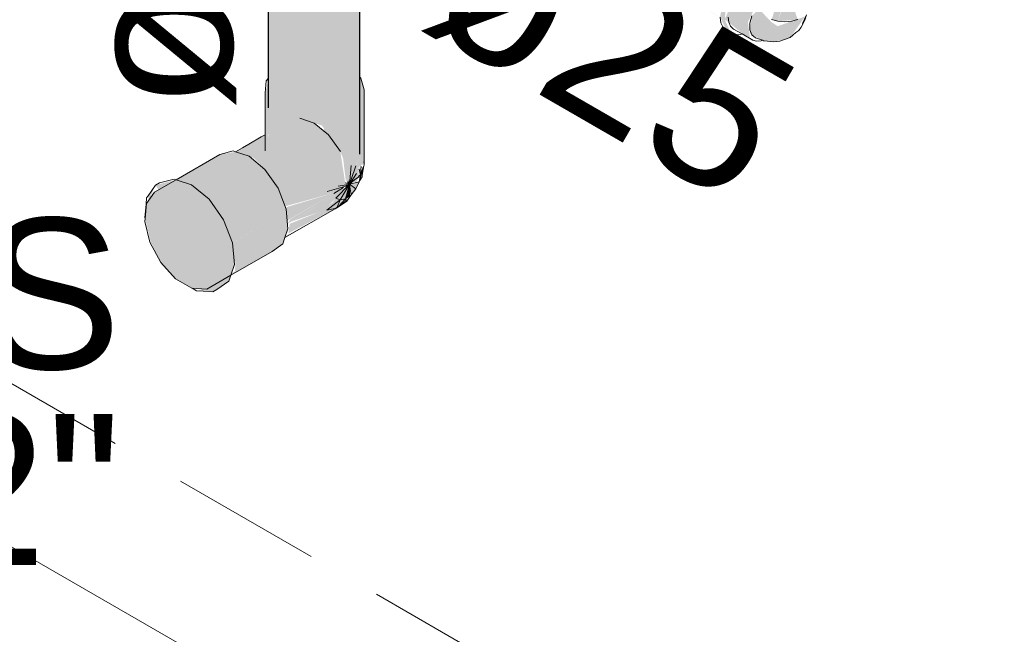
# Model space of a CAD drawing. Header units: millimetres. Extents: x 567 to 934, y -1 to 364.
# Tile 399 of 656: x 758.885 to 760.191, y 9.65 to 10.466. Entities that reach past the tile are written whole.
import ezdxf

# ---------------------------------------------------------------- set-up
doc = ezdxf.new("R2010")
doc.units = ezdxf.units.MM
doc.header["$MEASUREMENT"] = 0
doc.linetypes.add('JIS_02_2.0', pattern=[0.3, 0.2, -0.1])
doc.linetypes.add('NULL', pattern=[0])
for name, color, linetype, lineweight in [('AF-Condutos', 140, 'Continuous', 25), ('AF-Conexões', 152, 'Continuous', 18), ('AF-Peça de utilização', 152, 'Continuous', 18), ('AF-Textos conduto', 7, 'Continuous', 9), ('DI-Área do detalhe', 10, 'JIS_02_2.0', 0), ('Textos', 7, 'Continuous', 9)]:
    doc.layers.add(name, color=color, linetype=linetype, lineweight=lineweight)
doc.layers.add('ARQ FINA', color=8, linetype='Continuous')
doc.styles.add('Arial', font='arial.ttf')

msp = doc.modelspace()

# ---------------------------------------------------------------- hatches: boundary and pattern name
at = {"layer": 'AF-Condutos', "linetype": 'Continuous'}
for points in [[(759.3355, 10.2838), (759.3367, 10.2871), (759.3367, 10.7485), (759.3365, 11.219), (759.3363, 11.2189), (759.336, 10.9041), (759.3354, 11.632), (759.3354, 11.2184), (759.3348, 10.9047), (759.3348, 11.2181), (759.3315, 11.2161), (759.329, 10.9075), (759.3258, 11.3875), (759.3239, 11.603), (759.3238, 11.6911), (759.3228, 11.2111), (759.3172, 11.2079), (759.3131, 10.9054), (759.3093, 11.2033), (759.2707, 11.1811), (759.2674, 10.9895), (759.2548, 11.608), (759.2597, 10.9048), (759.2545, 11.6081), (759.2564, 10.9048), (759.2544, 11.6081), (759.2553, 10.9048), (759.2543, 11.6081), (759.2542, 11.1715), (759.2339, 11.1598), (759.2325, 11.3275), (759.2332, 11.3279), (759.2329, 11.6142), (759.2192, 11.6217), (759.2197, 11.3201), (759.2194, 11.32), (759.2195, 10.9048), (759.2191, 11.1512), (759.2189, 11.6219), (759.2172, 10.9048), (759.2175, 11.1503), (759.2188, 11.6219), (759.2151, 11.6247), (759.2152, 11.3175), (759.2158, 11.3179), (759.2163, 11.1496), (759.2152, 11.3175), (759.2152, 11.149), (759.2151, 10.4144), (759.2153, 10.3487), (759.2517, 10.3366), (759.256, 10.3451), (759.2794, 10.3258), (759.2762, 10.3398), (759.2952, 10.3128), (759.2928, 10.3374), (759.3032, 10.3105), (759.3051, 10.3186), (759.3174, 10.2949), (759.3175, 10.3127), (759.3238, 10.2579), (759.3354, 10.2833), (759.3354, 10.7502), (759.3357, 10.7774)], [(759.3357, 10.6762), (759.3355, 10.7502), (759.3355, 10.3904)], [(759.5644, 10.6163), (759.3928, 10.7124), (759.8262, 10.462)]]:
    msp.add_hatch(color=151, dxfattribs=at).paths.add_polyline_path(points)
at = {"layer": 'AF-Conexões', "linetype": 'Continuous'}
for points in [[(759.8229, 10.4508), (759.8288, 10.4474), (759.8208, 10.4652), (759.8212, 10.4758), (759.842, 10.5119), (759.8518, 10.5175), (759.8514, 10.5241), (759.829, 10.5078), (759.8183, 10.4891), (759.8143, 10.4698)], [(759.8441, 10.4471), (759.8538, 10.4422), (759.8513, 10.4624), (759.8628, 10.4862), (759.8373, 10.5009), (759.8202, 10.4664)], [(759.8899, 10.4892), (759.8827, 10.4657), (759.891, 10.4637), (759.8988, 10.4886)], [(759.9091, 10.4892), (759.9, 10.4885), (759.891, 10.4637), (759.9174, 10.4657)], [(759.8704, 10.4383), (759.8857, 10.4361), (759.9072, 10.4419), (759.9271, 10.47), (759.8907, 10.457), (759.8823, 10.4625), (759.866, 10.4798), (759.8564, 10.4708), (759.8537, 10.4477)]]:
    msp.add_hatch(color=161, dxfattribs=at).paths.add_polyline_path(points)
at = {"layer": 'AF-Peça de utilização', "linetype": 'Continuous'}
for points in [[(759.3423, 10.2749), (759.3423, 10.3725), (759.338, 10.3882), (759.2762, 10.3745), (759.2151, 10.3839), (759.2109, 10.3685), (759.2109, 10.3227), (759.2128, 10.2847), (759.2151, 10.3154), (759.2151, 10.2774), (759.2203, 10.2607), (759.24, 10.2468), (759.2658, 10.2404), (759.2794, 10.2392), (759.2882, 10.3186), (759.2762, 10.3285), (759.2896, 10.324), (759.2794, 10.2392), (759.2931, 10.2413), (759.2975, 10.2557), (759.3178, 10.2448), (759.3107, 10.2909), (759.3143, 10.2821), (759.3178, 10.2536), (759.3211, 10.2472), (759.3351, 10.2826), (759.3351, 10.2704)], [(759.2109, 10.313), (759.1717, 10.2904), (759.1961, 10.2822), (759.2104, 10.2674), (759.2376, 10.2181), (759.3041, 10.2364), (759.3206, 10.2468), (759.2946, 10.2811), (759.311, 10.2906), (759.2952, 10.3128), (759.2762, 10.3285), (759.2572, 10.3348), (759.2151, 10.3105)], [(759.0593, 10.1706), (759.0725, 10.1436), (759.0922, 10.122), (759.1138, 10.1096), (759.1336, 10.1083), (759.2202, 10.1583), (759.2346, 10.1685), (759.1663, 10.1291), (759.17, 10.1441), (759.2346, 10.1685), (759.2413, 10.1884), (759.239, 10.2145), (759.1678, 10.1686), (759.1665, 10.1726), (759.239, 10.2145), (759.2282, 10.2423), (759.2108, 10.2671), (759.1896, 10.2845), (759.1717, 10.2904), (759.151, 10.2869), (759.0644, 10.2369), (759.0536, 10.2216), (759.0517, 10.202)], [(759.3351, 10.2575), (759.3351, 10.2826), (759.3237, 10.2522)], [(759.3375, 10.2622), (759.3395, 10.2884), (759.3358, 10.2674)], [(759.3351, 10.2572), (759.3314, 10.2718), (759.325, 10.2724), (759.3237, 10.2522), (759.3316, 10.2496)], [(759.1703, 10.1408), (759.1678, 10.1695), (759.1559, 10.2001), (759.1367, 10.2274), (759.1134, 10.2465), (759.0928, 10.2533), (759.0657, 10.2462), (759.1082, 10.1775), (759.1418, 10.1047), (759.1629, 10.1189), (759.1703, 10.1408), (759.1651, 10.1378)], [(759.3358, 10.2506), (759.323, 10.2475), (759.325, 10.2331)], [(759.0569, 10.2263), (759.0657, 10.2462), (759.0557, 10.2319)], [(759.2443, 10.201), (759.2407, 10.1948), (759.3155, 10.2398), (759.3041, 10.2364)], [(759.3037, 10.2149), (759.3167, 10.2241), (759.3133, 10.2331), (759.2948, 10.2187), (759.3155, 10.2398), (759.2456, 10.1976), (759.2837, 10.211), (759.2418, 10.1822)], [(759.3195, 10.225), (759.3224, 10.2455), (759.3019, 10.2351), (759.3049, 10.229), (759.2928, 10.2128), (759.3064, 10.2168)], [(759.3236, 10.2321), (759.3234, 10.2441), (759.3181, 10.2283)], [(759.3041, 10.2364), (759.2388, 10.2169), (759.2404, 10.1991)], [(759.168, 10.1688), (759.239, 10.2145), (759.1674, 10.1732)], [(759.3037, 10.2149), (759.238, 10.1785), (759.2373, 10.1766)], [(759.2418, 10.1822), (759.2837, 10.211), (759.2435, 10.1949)], [(759.171, 10.1318), (759.2346, 10.1685), (759.1716, 10.1447)], [(759.1201, 10.1061), (759.1418, 10.1047), (759.1388, 10.1113)]]:
    msp.add_hatch(color=161, dxfattribs=at).paths.add_polyline_path(points)

# ---------------------------------------------------------------- linework, layer by layer
at = {"layer": 'AF-Condutos'}
for p, q in [((759.2151, 10.84), (759.2151, 10.4144)), ((759.3367, 10.3928), (759.3367, 10.7485)), ((759.2151, 10.4144), (759.2151, 10.3875)), ((759.2151, 10.3875), (759.2151, 10.3788)), ((759.3367, 10.3893), (759.3367, 10.3928)), ((759.3367, 10.2871), (759.3367, 10.3893)), ((759.2151, 10.3788), (759.2151, 10.3488))]:
    msp.add_line(p, q, dxfattribs=at)
at = {"layer": 'AF-Conexões'}
for p, q in [((759.9287, 10.472), (759.9237, 10.4604)), ((759.9268, 10.4652), (759.9289, 10.4721)), ((759.8144, 10.4688), (759.8153, 10.4616)), ((759.8153, 10.4616), (759.8183, 10.4551)), ((759.8251, 10.4692), (759.8259, 10.4624)), ((759.8259, 10.4624), (759.826, 10.4622)), ((759.826, 10.4622), (759.8283, 10.4569)), ((759.8564, 10.4708), (759.8538, 10.4611)), ((759.8538, 10.4611), (759.8538, 10.4524)), ((759.8827, 10.4657), (759.891, 10.4637)), ((759.891, 10.4637), (759.9, 10.463)), ((759.9, 10.463), (759.9091, 10.4637)), ((759.9091, 10.4637), (759.9174, 10.4657)), ((759.9217, 10.4559), (759.9268, 10.4652)), ((759.9237, 10.4604), (759.927, 10.4682)), ((759.8183, 10.4551), (759.8229, 10.4508)), ((759.8229, 10.4508), (759.8288, 10.4474)), ((759.8283, 10.4569), (759.8323, 10.4533)), ((759.8288, 10.4474), (759.8349, 10.4455)), ((759.8323, 10.4533), (759.8435, 10.4468)), ((759.8349, 10.4455), (759.842, 10.4462)), ((759.842, 10.4462), (759.8435, 10.4468)), ((759.8435, 10.4468), (759.8577, 10.4386)), ((759.8538, 10.4524), (759.8563, 10.4456)), ((759.9109, 10.4453), (759.9146, 10.4486)), ((759.9146, 10.4486), (759.9186, 10.4514)), ((759.9186, 10.4514), (759.9217, 10.4559)), ((759.8563, 10.4456), (759.8611, 10.4417)), ((759.8577, 10.4386), (759.8628, 10.437)), ((759.8611, 10.4417), (759.8704, 10.4383)), ((759.8628, 10.437), (759.8687, 10.4376)), ((759.8687, 10.4376), (759.8704, 10.4383)), ((759.8704, 10.4383), (759.8717, 10.4378)), ((759.8717, 10.4378), (759.8726, 10.4375)), ((759.8726, 10.4375), (759.8857, 10.4361)), ((759.8857, 10.4361), (759.8936, 10.4371)), ((759.8936, 10.4371), (759.9072, 10.4419)), ((759.9072, 10.4419), (759.9109, 10.4453))]:
    msp.add_line(p, q, dxfattribs=at)
at = {"layer": 'AF-Peça de utilização'}
for p, q in [((759.2123, 10.3844), (759.2109, 10.3685)), ((759.2151, 10.3875), (759.2123, 10.3844)), ((759.338, 10.3882), (759.3367, 10.3893)), ((759.3423, 10.3725), (759.338, 10.3882)), ((759.2109, 10.3685), (759.2109, 10.3502)), ((759.3423, 10.3412), (759.3423, 10.3725)), ((759.2109, 10.3502), (759.2109, 10.3227)), ((759.2762, 10.3285), (759.2572, 10.3348)), ((759.2952, 10.3128), (759.2762, 10.3285)), ((759.3423, 10.3246), (759.3423, 10.3412)), ((759.2109, 10.3227), (759.2109, 10.313)), ((759.3423, 10.2897), (759.3423, 10.3246)), ((759.2058, 10.3101), (759.1895, 10.3007)), ((759.2109, 10.313), (759.2058, 10.3101)), ((759.2109, 10.313), (759.2109, 10.2915)), ((759.311, 10.2906), (759.2952, 10.3128)), ((759.1685, 10.2915), (759.151, 10.2869)), ((759.1717, 10.2904), (759.1685, 10.2915)), ((759.1809, 10.2957), (759.1717, 10.2904)), ((759.1896, 10.2845), (759.1717, 10.2904)), ((759.1895, 10.3007), (759.1809, 10.2957)), ((759.3423, 10.2775), (759.3423, 10.2897)), ((759.151, 10.2869), (759.0928, 10.2533)), ((759.2108, 10.2671), (759.1896, 10.2845)), ((759.3423, 10.2749), (759.3419, 10.2769)), ((759.3423, 10.2749), (759.3423, 10.2775)), ((759.2282, 10.2423), (759.2108, 10.2671)), ((759.325, 10.2724), (759.3233, 10.252)), ((759.3314, 10.2718), (759.3252, 10.2538)), ((759.3358, 10.2674), (759.337, 10.2612)), ((759.3411, 10.2701), (759.3369, 10.2548)), ((759.3373, 10.2599), (759.3399, 10.2675)), ((759.3382, 10.2711), (759.3375, 10.2622)), ((759.3378, 10.2629), (759.3399, 10.2675)), ((759.3398, 10.2594), (759.3419, 10.2717)), ((759.3399, 10.2675), (759.3411, 10.2701)), ((759.3411, 10.2701), (759.3419, 10.2717)), ((759.3419, 10.2717), (759.3423, 10.2725)), ((759.3423, 10.2742), (759.3423, 10.2749)), ((759.3424, 10.2745), (759.3423, 10.2749)), ((759.3423, 10.2742), (759.3424, 10.2745)), ((759.3424, 10.2745), (759.3423, 10.2742)), ((759.3423, 10.2739), (759.3424, 10.2745)), ((759.3423, 10.2742), (759.3423, 10.2742)), ((759.3423, 10.2739), (759.3423, 10.2742)), ((759.3423, 10.2725), (759.3423, 10.2739)), ((759.0928, 10.2533), (759.0644, 10.2369)), ((759.0902, 10.2542), (759.0709, 10.2492)), ((759.0928, 10.2533), (759.0902, 10.2542)), ((759.1134, 10.2465), (759.0928, 10.2533)), ((759.3203, 10.2506), (759.3222, 10.2484)), ((759.3219, 10.2519), (759.322, 10.2514)), ((759.322, 10.2514), (759.3222, 10.2505)), ((759.3222, 10.2505), (759.3228, 10.2483)), ((759.323, 10.2475), (759.3296, 10.2532)), ((759.3358, 10.2506), (759.323, 10.2475)), ((759.3233, 10.2517), (759.3231, 10.2485)), ((759.3233, 10.252), (759.3233, 10.2517)), ((759.3252, 10.2538), (759.3234, 10.2488)), ((759.332, 10.2615), (759.3242, 10.2493)), ((759.3242, 10.2493), (759.3296, 10.2532)), ((759.3296, 10.2532), (759.3351, 10.2572)), ((759.3314, 10.2411), (759.3358, 10.2506)), ((759.3347, 10.2576), (759.3358, 10.2586)), ((759.3351, 10.2572), (759.3358, 10.2586)), ((759.3373, 10.2599), (759.3358, 10.2506)), ((759.3358, 10.2586), (759.3367, 10.2593)), ((759.3369, 10.2548), (759.3358, 10.2506)), ((759.3358, 10.2506), (759.3367, 10.2523)), ((759.3367, 10.2593), (759.3373, 10.2599)), ((759.3367, 10.2523), (759.3395, 10.2573)), ((759.337, 10.2612), (759.3373, 10.2599)), ((759.3375, 10.2622), (759.3373, 10.2599)), ((759.3395, 10.2573), (759.3398, 10.2594)), ((759.0644, 10.2369), (759.0536, 10.2216)), ((759.0657, 10.2462), (759.0557, 10.2319)), ((759.0709, 10.2492), (759.0657, 10.2462)), ((759.1367, 10.2274), (759.1134, 10.2465)), ((759.239, 10.2145), (759.2282, 10.2423)), ((759.2933, 10.2376), (759.3178, 10.2448)), ((759.3019, 10.2351), (759.3151, 10.2429)), ((759.3049, 10.229), (759.3223, 10.2468)), ((759.3079, 10.2448), (759.3211, 10.2472)), ((759.3105, 10.2265), (759.3223, 10.2464)), ((759.3175, 10.2493), (759.322, 10.2478)), ((759.3176, 10.2279), (759.3224, 10.2455)), ((759.3178, 10.2448), (759.3211, 10.2472)), ((759.319, 10.2452), (759.3194, 10.2454)), ((759.3194, 10.2454), (759.3223, 10.2471)), ((759.32, 10.2338), (759.3227, 10.242)), ((759.3211, 10.2472), (759.3223, 10.2474)), ((759.322, 10.2478), (759.3222, 10.2477)), ((759.3222, 10.2484), (759.3225, 10.2481)), ((759.3222, 10.2477), (759.323, 10.2475)), ((759.3223, 10.2471), (759.323, 10.2475)), ((759.3223, 10.2474), (759.323, 10.2475)), ((759.3223, 10.2468), (759.323, 10.2475)), ((759.3223, 10.2464), (759.323, 10.2475)), ((759.3224, 10.2455), (759.323, 10.2475)), ((759.3227, 10.242), (759.3224, 10.2455)), ((759.3225, 10.2481), (759.323, 10.2475)), ((759.3228, 10.2483), (759.323, 10.2475)), ((759.3242, 10.2493), (759.323, 10.2475)), ((759.3234, 10.2488), (759.323, 10.2475)), ((759.3231, 10.2485), (759.323, 10.2475)), ((759.3314, 10.2411), (759.323, 10.2475)), ((759.3234, 10.2441), (759.323, 10.2475)), ((759.325, 10.2331), (759.3234, 10.2441)), ((759.325, 10.2331), (759.3314, 10.2411)), ((759.0538, 10.2293), (759.053, 10.2208)), ((759.0557, 10.2319), (759.0538, 10.2293)), ((759.1559, 10.2001), (759.1367, 10.2274)), ((759.3105, 10.2265), (759.2928, 10.2128)), ((759.3105, 10.2265), (759.3049, 10.229)), ((759.3064, 10.2168), (759.3105, 10.2265)), ((759.3176, 10.2279), (759.3086, 10.2184)), ((759.3086, 10.2184), (759.3167, 10.2241)), ((759.3176, 10.2279), (759.3105, 10.2265)), ((759.3162, 10.2227), (759.3195, 10.225)), ((759.3167, 10.2241), (759.3178, 10.2275)), ((759.3181, 10.2283), (759.3176, 10.2279)), ((759.3178, 10.2275), (759.3176, 10.2279)), ((759.319, 10.2257), (759.3178, 10.2275)), ((759.325, 10.2331), (759.3181, 10.2283)), ((759.3195, 10.225), (759.319, 10.2257)), ((759.3195, 10.225), (759.325, 10.2331)), ((759.053, 10.2208), (759.0514, 10.2034)), ((759.0536, 10.2216), (759.0517, 10.202)), ((759.2373, 10.1766), (759.3037, 10.2149)), ((759.2413, 10.1884), (759.239, 10.2145)), ((759.2928, 10.2128), (759.3036, 10.215)), ((759.3036, 10.215), (759.3038, 10.215)), ((759.3037, 10.2149), (759.3064, 10.2168)), ((759.3038, 10.215), (759.3058, 10.2154)), ((759.3058, 10.2154), (759.3162, 10.2227)), ((759.3086, 10.2184), (759.3058, 10.2154)), ((759.3058, 10.2154), (759.3064, 10.2168)), ((759.3064, 10.2168), (759.3086, 10.2184)), ((759.0517, 10.202), (759.0513, 10.198)), ((759.0513, 10.198), (759.058, 10.1705)), ((759.0514, 10.2034), (759.0517, 10.202)), ((759.1678, 10.1695), (759.1559, 10.2001)), ((759.2373, 10.1766), (759.2413, 10.1884)), ((759.2346, 10.1685), (759.2373, 10.1766)), ((759.058, 10.1705), (759.0725, 10.1436)), ((759.1703, 10.1408), (759.1678, 10.1695)), ((759.2202, 10.1583), (759.2346, 10.1685)), ((759.1656, 10.1268), (759.2202, 10.1583)), ((759.0725, 10.1436), (759.0922, 10.122)), ((759.1656, 10.1268), (759.1703, 10.1408)), ((759.0922, 10.122), (759.1138, 10.1096)), ((759.1336, 10.1083), (759.1656, 10.1268)), ((759.1629, 10.1189), (759.1656, 10.1268)), ((759.1138, 10.1096), (759.1336, 10.1083)), ((759.1141, 10.1095), (759.1201, 10.1061)), ((759.1418, 10.1047), (759.147, 10.1077)), ((759.147, 10.1077), (759.1629, 10.1189)), ((759.1201, 10.1061), (759.1287, 10.1055)), ((759.1287, 10.1055), (759.1418, 10.1047))]:
    msp.add_line(p, q, dxfattribs=at)
at = {"layer": 'ARQ FINA', "lineweight": 5}
msp.add_line((758.3585, 10.0643), (760.004, 9.1143), dxfattribs=at)
at = {"layer": 'DI-Área do detalhe'}
msp.add_lwpolyline([(748.3693, 9.0589), (754.4221, 12.5535), (764.129, 6.9493), (758.0761, 3.4546), (748.3693, 9.0589)], dxfattribs=at)

# ---------------------------------------------------------------- texts
at = {"layer": 'AF-Textos conduto', "linetype": 'NULL', "char_height": 0.2, "width": 0.962805, "attachment_point": 8, "line_spacing_factor": 0.6, "style": 'Arial'}
for s, insert, rotation in [('ø50', (759.1727, 10.587), 90.0002), ('ø25', (759.6208, 10.3336), 329.9999)]:
    msp.add_mtext(s, dxfattribs=dict(at, insert=insert, rotation=rotation))
at = {"layer": 'Textos', "linetype": 'NULL', "char_height": 0.2, "attachment_point": 9, "line_spacing_factor": 0.6, "style": 'Arial'}
for s, insert, width in [('VS', (759.0204, 9.9995), 0.745732), ('1 1/2"', (759.0204, 9.7395), 1.440854)]:
    msp.add_mtext(s, dxfattribs=dict(at, insert=insert, width=width))

doc.saveas('drawing.dxf')
